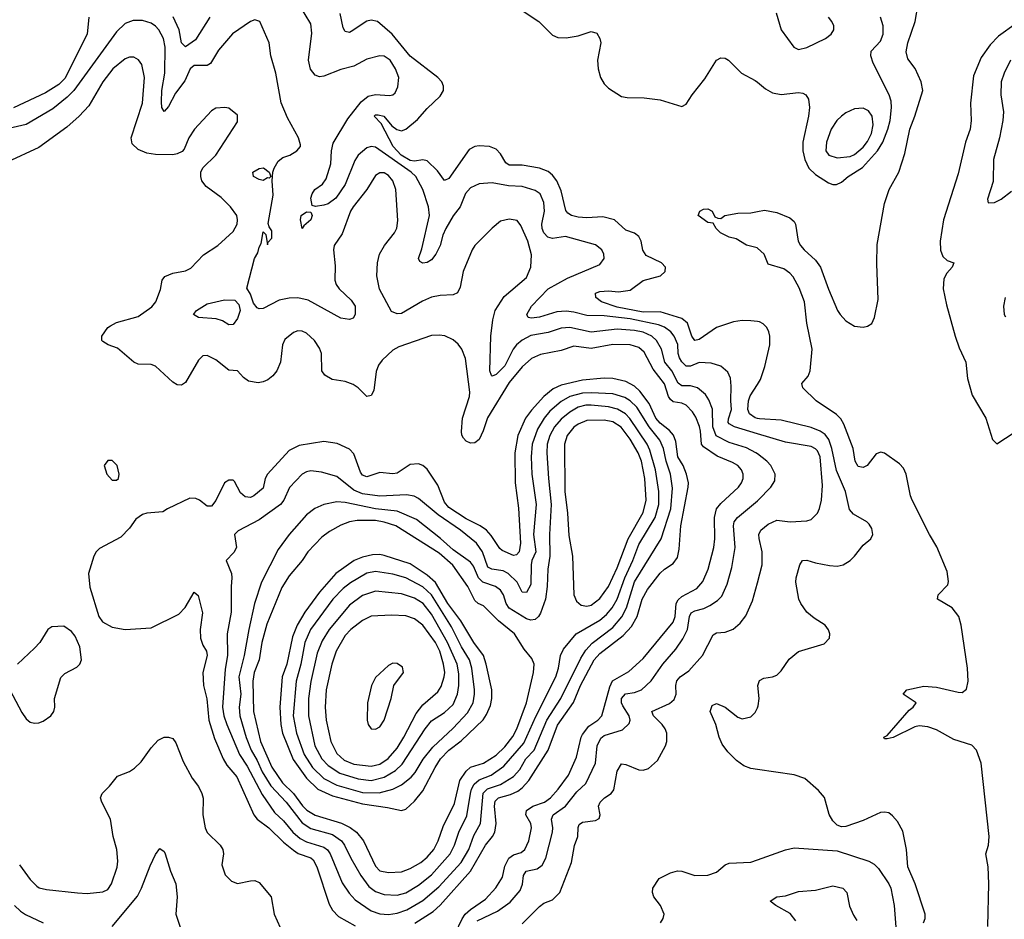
# Model space of a CAD drawing. Header units: inches. Extents: x 1682530 to 1839546, y 640742 to 791647.
# Tile 768 of 923: x 1766581 to 1771145, y 741086 to 745258. Entities that reach past the tile are written whole.
import ezdxf

# ---------------------------------------------------------------- set-up
doc = ezdxf.new("R2010")
doc.units = ezdxf.units.IN
doc.header["$MEASUREMENT"] = 0
doc.layers.add('B7764', color=7, linetype='Continuous')
doc.layers.add('B7774', color=7, linetype='Continuous')

msp = doc.modelspace()

# ---------------------------------------------------------------- linework, layer by layer
at = {"layer": 'B7764', "color": 5}
for points, elevation in [([(1770000, 743337.7), (1769893.5, 743370), (1769870, 743383.4), (1769864.4, 743390), (1769866.9, 743406.9), (1769880.3, 743450), (1769876.4, 743490), (1769878.4, 743558.4), (1769874.9, 743594.9), (1769863.2, 743623.2), (1769830.5, 743650.5), (1769785.8, 743665.8), (1769730, 743668), (1769690, 743651.6), (1769670, 743651.1), (1769650, 743670.6), (1769639.3, 743690), (1769632.6, 743710), (1769631.7, 743751.7), (1769615.1, 743790), (1769599, 743810), (1769570, 743831.4), (1769542.2, 743842.2), (1769410, 743870.4), (1769290, 743884.4), (1769210, 743885.9), (1769150, 743901.4), (1769114.4, 743905.6), (1769070, 743902.5), (1768990, 743878.4), (1768953.6, 743873.6), (1768936.9, 743876.9), (1768931, 743890), (1768952.9, 743930), (1769030, 744010.1), (1769120.2, 744059.8), (1769270, 744123.1), (1769289.7, 744150), (1769288.2, 744170), (1769278.3, 744190), (1769250, 744213.1), (1769110, 744252.4), (1769050, 744243), (1769028.4, 744250), (1769010.6, 744270), (1769003.1, 744290), (1769001.4, 744310), (1769013.4, 744370), (1769010.7, 744410.7), (1768992.6, 744450), (1768970, 744465.6), (1768910, 744483.7), (1768846.6, 744486.6), (1768770, 744502), (1768710, 744496), (1768670, 744477.4), (1768647.8, 744452.2), (1768622.7, 744390), (1768590, 744348.9), (1768556.1, 744290), (1768542, 744258), (1768529.4, 744210), (1768510, 744171.1), (1768490, 744144), (1768470, 744132.6), (1768450, 744128.8), (1768435.8, 744135.8), (1768428.9, 744150), (1768444.6, 744195.4), (1768480.4, 744350), (1768475.7, 744390), (1768449.9, 744469.9), (1768416.5, 744530), (1768394.6, 744550), (1768230, 744666.2), (1768210, 744669.3), (1768190, 744663.6), (1768149.5, 744630), (1768134.9, 744605.1), (1768090, 744493.2), (1768045.7, 744430), (1768010, 744404.6), (1767990, 744398.1), (1767951.1, 744391.1), (1767936.6, 744396.6), (1767930.9, 744430), (1767936.1, 744450), (1767948.3, 744470), (1767984.2, 744495.8), (1768000.8, 744519.2), (1768022.9, 744590), (1768026.1, 744650), (1768034.3, 744685.7), (1768101.9, 744798.1), (1768162.8, 744877.2), (1768196.4, 744903.6), (1768230, 744910.9), (1768294.1, 744905.9), (1768311, 744909), (1768320.7, 744919.3), (1768333.4, 744946.6), (1768337.4, 744990), (1768322, 745030), (1768297.2, 745070), (1768270, 745088.7), (1768250, 745090.9), (1768190, 745075.3), (1768130, 745042.2), (1768070, 745026.8), (1767990, 744995.3), (1767970, 744993.3), (1767950, 745000.5), (1767927.9, 745028), (1767919.4, 745070), (1767934.7, 745194.7), (1767930, 745238), (1767851, 745370)], 640), ([(1768910, 745300.9), (1768986.7, 745250), (1769050, 745185.7), (1769075.3, 745175.3), (1769113.7, 745173.7), (1769170, 745183), (1769230, 745202.8), (1769255.9, 745195.9), (1769270, 745170.7), (1769274, 745150), (1769258.8, 745070), (1769261.6, 745030), (1769272.3, 744990), (1769290, 744961.1), (1769310, 744940.9), (1769370, 744901.7), (1769396.3, 744896.3), (1769475.5, 744895.5), (1769550, 744886.5), (1769650, 744854.8), (1769670, 744866), (1769698.4, 744910), (1769756.8, 744983.2), (1769810, 745070.3), (1769830, 745080.3), (1769850, 745079.5), (1769865.5, 745070), (1769926.4, 745010), (1769990, 744975.3), (1770000, 744967.4)], 620), ([(1770000, 743245), (1769993.6, 743250), (1769950, 743273.1), (1769870, 743297.6), (1769808.7, 743328.7), (1769793.8, 743370), (1769792.1, 743452.1), (1769774.9, 743494.9), (1769759.3, 743519.3), (1769722.6, 743550), (1769690, 743559.7), (1769650, 743559.7), (1769632.4, 743572.4), (1769603.9, 743630), (1769571.8, 743670), (1769555.6, 743730), (1769532.9, 743770), (1769511, 743791), (1769470, 743808.6), (1769430, 743816.9), (1769350, 743822.1), (1769230, 743808.3), (1769130, 743831), (1769090, 743827.6), (1769030, 743807.4), (1768950, 743793.6), (1768910, 743771.7), (1768883.8, 743750), (1768868.2, 743730), (1768830, 743653.2), (1768790, 743612.3), (1768770, 743604.5), (1768767.1, 743607.1), (1768760.2, 743630), (1768764.9, 743790), (1768773.4, 743866.6), (1768784.5, 743910), (1768825.8, 743974.2), (1768930, 744062), (1768950.7, 744110), (1768952.7, 744167.3), (1768936.7, 744230), (1768903.2, 744303.2), (1768886, 744326), (1768850, 744332.1), (1768810, 744324), (1768770, 744291.1), (1768690.4, 744210), (1768678, 744190), (1768636.9, 744090), (1768623, 744017), (1768609.3, 743990.7), (1768590, 743981.4), (1768530, 743978.4), (1768490, 743970.6), (1768448.2, 743951.8), (1768350, 743895.3), (1768330, 743893.1), (1768304.6, 743904.6), (1768248.5, 744008.5), (1768236.8, 744070), (1768239.1, 744130), (1768248.4, 744170), (1768271, 744210), (1768317.6, 744270), (1768328.2, 744291.8), (1768333.8, 744326.2), (1768324.3, 744470), (1768310, 744510.9), (1768290, 744535.4), (1768270, 744547.1), (1768250, 744547.8), (1768230, 744536), (1768189.4, 744470), (1768125.7, 744390), (1768114.3, 744370), (1768075, 744265), (1768039.1, 744210), (1768034.7, 744190), (1768043.4, 744116.6), (1768041.5, 744050), (1768047.8, 744030), (1768061.7, 744010), (1768116.9, 743956.9), (1768135.5, 743930), (1768136.3, 743890), (1768125.8, 743874.2), (1768110, 743867.8), (1768070, 743874), (1767917.5, 743957.5), (1767870, 743968.6), (1767830, 743966.4), (1767783.6, 743956.5), (1767710, 743918.3), (1767690, 743916.4), (1767681.7, 743921.7), (1767663.8, 743943.8), (1767650, 743985.2), (1767633.2, 744013.2), (1767668.7, 744150), (1767683.9, 744176.1), (1767690, 744202.8), (1767699.7, 744220.2), (1767710, 744274.8), (1767721.4, 744261.4), (1767730, 744214), (1767733.2, 744226.8), (1767750, 744244.7), (1767750, 744278), (1767736.5, 744296.5), (1767732.5, 744312.5), (1767755.2, 744444.8), (1767750.6, 744510), (1767753.6, 744550), (1767759.8, 744570), (1767778.9, 744601.1), (1767800.8, 744619.2), (1767832.7, 744630), (1767866, 744650), (1767882.7, 744670), (1767882.7, 744677.3), (1767873.3, 744710), (1767822, 744802), (1767792, 744872), (1767767.3, 745010), (1767745, 745090), (1767736.7, 745150), (1767693.7, 745250), (1767670, 745256.9), (1767650, 745249.6), (1767567.4, 745192.6), (1767502.9, 745117), (1767464.8, 745055.2), (1767450, 745045.4), (1767390, 745045.5), (1767371.3, 745030), (1767345.9, 744974.1), (1767303.1, 744916.9), (1767270, 744855.4), (1767250, 744831.6), (1767239.2, 744850), (1767237.3, 744877.3), (1767239.5, 744930), (1767252.7, 745010), (1767254.3, 745130), (1767246.7, 745170), (1767225.6, 745210), (1767210, 745228.2), (1767190, 745241.7), (1767150, 745253.3), (1767106.4, 745253.6), (1767070, 745239.8), (1767030, 745201.8), (1766830.9, 744929.1), (1766801.2, 744898.8), (1766735, 744845), (1766610, 744772.2), (1766530, 744752.5)], 660), ([(1766901, 745270), (1766893.9, 745190), (1766790, 744984.4), (1766762.6, 744957.4), (1766700.8, 744919.2), (1766551.3, 744848.7)], 640), ([(1767462.7, 745270), (1767395.1, 745164.9), (1767350, 745132.5), (1767331.1, 745151.1), (1767320.1, 745210), (1767291.8, 745271.8)], 640), ([(1770000, 743857.6), (1769970, 743862), (1769930, 743863.5), (1769890, 743857.1), (1769810, 743829.8), (1769730, 743774.6), (1769710, 743770.6), (1769695.6, 743790), (1769676.3, 743850), (1769650, 743871.5), (1769550, 743903), (1769470, 743901.6), (1769350, 743924.8), (1769277.2, 743950), (1769252, 743970), (1769249.7, 743990), (1769270, 743997), (1769310, 744000.4), (1769355.9, 743995.9), (1769410, 744003.6), (1769470, 744047.6), (1769551.5, 744070), (1769572.8, 744090), (1769573.6, 744110), (1769556.2, 744130), (1769484.4, 744164.4), (1769468.4, 744188.4), (1769460.8, 744230), (1769450, 744252.4), (1769430, 744268), (1769390, 744281.9), (1769338, 744330), (1769284, 744344), (1769210, 744339.3), (1769170, 744341.9), (1769137.7, 744350), (1769120.9, 744360.9), (1769112.4, 744372.4), (1769090, 744464.8), (1769071, 744510), (1769050, 744536.7), (1769030, 744553.5), (1768990, 744569.9), (1768910, 744583.6), (1768850, 744583.3), (1768834.2, 744594.2), (1768810, 744635.3), (1768790, 744657.5), (1768758, 744670), (1768710, 744673.1), (1768690, 744669.8), (1768664.8, 744655.2), (1768570, 744521), (1768550, 744512.1), (1768517.5, 744557.5), (1768470, 744602.8), (1768450, 744607.2), (1768410, 744601.5), (1768390, 744604.2), (1768348.6, 744630), (1768311.7, 744670), (1768256.9, 744776.9), (1768223.5, 744810), (1768230, 744816), (1768243, 744817), (1768268, 744810), (1768306.1, 744766.1), (1768328.6, 744748.6), (1768350, 744742.5), (1768370, 744749.5), (1768425.2, 744794.8), (1768470, 744846.5), (1768530, 744903.1), (1768544.5, 744930), (1768544.8, 744950), (1768536.8, 744970), (1768518.5, 744990), (1768390, 745089.4), (1768307.6, 745190), (1768239.3, 745250), (1768210, 745255.9), (1768190, 745251), (1768117.5, 745202.5), (1768110, 745199), (1768090, 745202.9), (1768079.6, 745219.6), (1768066.7, 745286.7)], 620), ([(1768599.6, 741020.4), (1768631, 741089), (1768645.4, 741110), (1768670, 741132.2), (1768739.8, 741180.2), (1768787.9, 741232.1), (1768818.4, 741281.6), (1768830, 741332.6), (1768848.6, 741370), (1768870, 741385.2), (1768904.7, 741395.3), (1768922.1, 741410), (1768940.1, 741450), (1768953.7, 741510), (1768949.9, 741530), (1768926.5, 741570), (1768930.4, 741590), (1768958.9, 741610), (1769012.9, 741630), (1769041.2, 741650), (1769076.9, 741690), (1769124.8, 741755.2), (1769161.6, 741838.4), (1769182.8, 741930), (1769190, 741943.7), (1769218.9, 741981.1), (1769260.5, 742010), (1769279.4, 742030), (1769315.9, 742164.1), (1769328.5, 742191.5), (1769404.3, 742235.7), (1769470, 742295.1), (1769610, 742464.6), (1769619.6, 742490), (1769624.1, 742550), (1769632.2, 742567.8), (1769650, 742582.7), (1769719.2, 742620.8), (1769746.8, 742653.2), (1769772.6, 742710), (1769798.3, 742810), (1769803.4, 742850), (1769800.9, 742950), (1769809.9, 742990), (1769830, 743013.9), (1769912.4, 743090), (1769926.5, 743110), (1769933.7, 743130), (1769934.5, 743150), (1769926.2, 743170), (1769908.9, 743190), (1769884.8, 743204.8), (1769814.2, 743234.2), (1769750, 743277.1), (1769741.1, 743290), (1769736.9, 743350), (1769731, 743371), (1769714.6, 743414.5), (1769699.6, 743439.6), (1769669.9, 743469.9), (1769650, 743479.7), (1769610, 743486), (1769596.6, 743496.6), (1769587.7, 743510), (1769569.7, 743569.7), (1769517.7, 743637.7), (1769475.3, 743715.3), (1769450, 743737.9), (1769410, 743749.9), (1769330, 743752.1), (1769230, 743732.3), (1769150, 743743.1), (1769090, 743723.4), (1768994.4, 743705.6), (1768953.8, 743686.2), (1768910, 743648.6), (1768850, 743574.7), (1768749.1, 743410.9), (1768729.2, 743350.8), (1768710, 743311.1), (1768690, 743295.1), (1768670, 743294.3), (1768650, 743303.1), (1768637.6, 743317.6), (1768630.5, 743330.5), (1768628.4, 743348.4), (1768632.8, 743410), (1768665.1, 743510), (1768667.1, 743530), (1768646.6, 743686.6), (1768630.5, 743730.5), (1768613.6, 743753.6), (1768590, 743773.7), (1768551.4, 743791.4), (1768524.5, 743795.5), (1768490, 743793.8), (1768338.8, 743741.2), (1768310, 743725.8), (1768261.4, 743678.6), (1768244.4, 743655.6), (1768233.5, 743626.5), (1768222.4, 743537.6), (1768210, 743514.7), (1768190, 743509.7), (1768149.8, 743550), (1768126, 743566), (1768090, 743579.4), (1768029.6, 743590), (1767994.5, 743610), (1767981.4, 743630), (1767979.1, 743710), (1767970, 743735.1), (1767947.8, 743770), (1767910, 743803.6), (1767890, 743813.6), (1767870, 743815.6), (1767850, 743807.3), (1767810, 743774.5), (1767798.7, 743750), (1767790.3, 743670), (1767772.4, 743630), (1767754.3, 743605.7), (1767731.5, 743588.5), (1767710, 743578), (1767686.5, 743573.5), (1767641.2, 743581.2), (1767618.4, 743598.4), (1767590, 743629.8), (1767550, 743632), (1767490, 743680.9), (1767450, 743700.4), (1767430, 743698.3), (1767410, 743679.6), (1767350, 743575.8), (1767330, 743562.7), (1767310, 743564.8), (1767290, 743577.4), (1767210, 743651.7), (1767190, 743659), (1767130, 743661.1), (1767110, 743668.9), (1767034.6, 743734.6), (1766990.7, 743750.7), (1766965.5, 743765.5), (1766960.7, 743770), (1766961.6, 743790), (1766989.7, 743830), (1767001.3, 743838.7), (1767030, 743854.3), (1767130, 743881.3), (1767193.8, 743926.2), (1767211.8, 743950), (1767233.3, 744006.7), (1767241.8, 744050), (1767253.6, 744066.4), (1767290, 744081.8), (1767350, 744092.9), (1767374.7, 744105.3), (1767432, 744168), (1767499.6, 744210), (1767570, 744274.9), (1767588.3, 744310), (1767590.9, 744330), (1767586.6, 744350), (1767557.4, 744390), (1767514, 744434), (1767445, 744485), (1767425.7, 744510), (1767420.4, 744530), (1767421.1, 744550), (1767429.8, 744570.2), (1767489.6, 744630), (1767590, 744784), (1767590, 744815.1), (1767550, 744847), (1767531.3, 744851.3), (1767490, 744847), (1767470, 744834.5), (1767390.4, 744750), (1767365.3, 744710), (1767343, 744657), (1767333.1, 744646.9), (1767310, 744635.3), (1767290, 744630.8), (1767210, 744632.7), (1767170, 744639.3), (1767130, 744656.5), (1767102.2, 744682.2), (1767096.8, 744710), (1767149.5, 744870), (1767159.6, 744990), (1767146.2, 745050), (1767131.6, 745071.6), (1767110, 745084.2), (1767090, 745083.9), (1767070, 745076.1), (1767012.7, 745030), (1766966, 744970), (1766900.9, 744859.1), (1766856.9, 744810), (1766799.9, 744760.1), (1766670, 744664.6), (1766522.3, 744597.7)], 680), ([(1770000, 744198.5), (1769999.2, 744199.2), (1769950, 744212.8), (1769901.1, 744241.1), (1769869, 744250), (1769829.7, 744269.7), (1769808.7, 744290), (1769794.6, 744314.6), (1769770, 744318), (1769726, 744350), (1769733.2, 744370), (1769750, 744379.3), (1769770, 744381.3), (1769790.8, 744370), (1769803.5, 744343.5), (1769816.9, 744336.9), (1769830, 744336), (1769849.5, 744350.5), (1769910, 744361.3), (1769970, 744362.4), (1770000, 744367.8)], 580), ([(1768411.5, 741068.5), (1768497.6, 741122.4), (1768530, 741152), (1768671, 741309), (1768739.3, 741430), (1768772.3, 741470), (1768783, 741490), (1768788.9, 741530), (1768781.2, 741610), (1768785.4, 741634.6), (1768799.8, 741650), (1768855.5, 741664.5), (1768890, 741680.3), (1768910, 741695.4), (1768941.1, 741730), (1769029.9, 741870), (1769073.1, 741986.9), (1769148.1, 742091.9), (1769180.7, 742170), (1769242.8, 742290), (1769270, 742318.9), (1769377.2, 742402.8), (1769416.2, 742443.8), (1769443.6, 742490), (1769465.3, 742570), (1769490, 742615.5), (1769550, 742690.8), (1769570, 742710.1), (1769610, 742736.3), (1769630, 742764.4), (1769637.9, 742802.1), (1769644.9, 742910), (1769679.9, 743090), (1769680.3, 743110), (1769671.8, 743150), (1769655.4, 743190), (1769630.9, 743230.9), (1769621.6, 743301.6), (1769610.6, 743330.6), (1769593.1, 743353.1), (1769550, 743386.8), (1769530, 743409.5), (1769497.8, 743477.8), (1769455.8, 743535.8), (1769430, 743558.5), (1769390, 743579.7), (1769330, 743594.2), (1769290, 743595.7), (1769190, 743586.4), (1769090, 743563.3), (1769054.1, 743545.9), (1769010, 743510), (1768952.5, 743447.5), (1768924.9, 743410), (1768889.7, 743330), (1768876.2, 743250), (1768877.3, 743110), (1768892.2, 742992.2), (1768901.3, 742830), (1768895.2, 742790), (1768883.6, 742776.4), (1768870, 742772.6), (1768817, 742797), (1768805.9, 742805.9), (1768766.5, 742866.5), (1768744.2, 742890), (1768715, 742910), (1768650, 742943), (1768570, 742995.4), (1768550, 743020.2), (1768518.9, 743098.9), (1768470, 743173.3), (1768450, 743190.8), (1768430, 743197.8), (1768390, 743195.1), (1768330, 743155.4), (1768310, 743151.6), (1768250, 743158.8), (1768190, 743138.7), (1768170, 743145.9), (1768159.9, 743159.9), (1768130, 743245.1), (1768110, 743266.5), (1768051.8, 743291.8), (1767990, 743302.5), (1767876.7, 743283.3), (1767830, 743260.2), (1767728.6, 743150), (1767718.3, 743130), (1767710, 743085.3), (1767666.3, 743050), (1767650, 743042.6), (1767625.3, 743045.3), (1767603.9, 743063.9), (1767576.7, 743116.7), (1767570, 743121.8), (1767550, 743122), (1767530, 743109.8), (1767490, 743027.6), (1767470, 743001.2), (1767450, 743001.2), (1767414, 743030), (1767397.2, 743037.2), (1767370, 743039.5), (1767266, 742990), (1767244.9, 742975.1), (1767170.3, 742969.7), (1767150, 742963.6), (1767118.9, 742941.1), (1767090, 742899.5), (1767050, 742858.4), (1766950, 742805.1), (1766934.9, 742790), (1766923.7, 742770), (1766900.3, 742690), (1766905.8, 742625.9), (1766946.8, 742490), (1766965.3, 742465.3), (1767010, 742440.4), (1767070.3, 742430.3), (1767190, 742437.5), (1767318.4, 742501.6), (1767347.8, 742532.2), (1767390, 742602.8), (1767408.3, 742588.3), (1767427.7, 742507.7), (1767417.4, 742430), (1767418.5, 742390), (1767430, 742356.9), (1767447.1, 742330), (1767450.1, 742310.1), (1767430.1, 742230), (1767433.4, 742170), (1767448.7, 742108.7), (1767457.7, 742010), (1767484.3, 741924.3), (1767524, 741830), (1767541.3, 741801.3), (1767586.5, 741746.5), (1767665.4, 741570), (1767682.2, 741550), (1767735.5, 741510), (1767804, 741444), (1767850, 741407.1), (1767871.8, 741391.8), (1767930, 741371.1), (1767941.2, 741361.2), (1767958.2, 741330), (1768015.8, 741155.8), (1768030, 741129.1), (1768059, 741099), (1768135.7, 741055.7)], 720), ([(1770000, 743409.1), (1769990, 743411.8), (1769964.3, 743430), (1769956.4, 743450), (1769958.4, 743490), (1769967.1, 743512.9), (1770000, 743566.4)], 620), ([(1768701.7, 741078.3), (1768796.2, 741123.8), (1768854.3, 741165.7), (1768900.2, 741219.8), (1768911.1, 741248.9), (1768916.7, 741290), (1768928.9, 741310), (1768980, 741320), (1769002.8, 741337.2), (1769019.6, 741370), (1769049.9, 741490), (1769052.4, 741510), (1769046.1, 741550), (1769053, 741570), (1769110, 741610.7), (1769163.3, 741676.7), (1769204.7, 741715.3), (1769249.3, 741810), (1769257.8, 741890), (1769274.2, 741925.8), (1769290, 741937.8), (1769375.6, 741964.4), (1769405.4, 741994.6), (1769410.5, 742010), (1769406, 742030), (1769376, 742076), (1769369.9, 742090), (1769370.4, 742110), (1769389, 742131), (1769430, 742138.1), (1769462.4, 742150), (1769508.2, 742191.8), (1769561.7, 742270), (1769621.7, 742338.3), (1769654, 742386), (1769675.9, 742430), (1769685.1, 742490), (1769693.3, 742506.7), (1769710, 742517.3), (1769751.9, 742528.1), (1769779.2, 742540.8), (1769815.6, 742564.4), (1769834.8, 742585.2), (1769860.3, 742639.7), (1769882.4, 742717.6), (1769896.5, 742810), (1769889.9, 742910), (1769892.6, 742930), (1769908.2, 742950), (1770000, 743026.9)], 660), ([(1768910, 741065), (1768990, 741146.2), (1769010, 741161.3), (1769050, 741176.5), (1769084.4, 741210), (1769139, 741350), (1769151.7, 741428.3), (1769167.8, 741470), (1769168.7, 741511.3), (1769174.6, 741525.4), (1769190, 741536), (1769250, 741544.6), (1769266.2, 741553.8), (1769271.2, 741570), (1769264.1, 741610), (1769270.7, 741630), (1769290.9, 741650), (1769321.8, 741670), (1769334.2, 741685.8), (1769350, 741772.7), (1769370, 741806.5), (1769390, 741803.2), (1769450, 741779.3), (1769470, 741778), (1769495.1, 741784.9), (1769537.3, 741822.7), (1769574.7, 741890), (1769580.9, 741910), (1769580.7, 741950), (1769573.2, 741970), (1769558.7, 741990), (1769518.3, 742030), (1769511.1, 742050), (1769593.4, 742086.6), (1769614.7, 742105.3), (1769623.8, 742130), (1769622.1, 742170), (1769627.3, 742192.7), (1769642.5, 742210), (1769682.4, 742237.6), (1769745.6, 742310), (1769794.7, 742405.3), (1769810, 742414.3), (1769850, 742418.2), (1769888.5, 742431.5), (1769920.4, 742459.6), (1769947.1, 742492.9), (1769977.5, 742562.5), (1770000, 742646.4)], 640), ([(1766535.5, 742150), (1766590, 742044.9), (1766610, 742015.5), (1766630, 742000.3), (1766650, 741994.9), (1766670, 741996.5), (1766690, 742004.9), (1766725.6, 742030), (1766738.9, 742050), (1766743.1, 742070), (1766742.2, 742110), (1766771.9, 742208.1), (1766790, 742226.7), (1766845.4, 742254.6), (1766859.3, 742270), (1766866.6, 742290), (1766859.5, 742350), (1766838.4, 742398.4), (1766820.2, 742420.2), (1766785.2, 742445.2), (1766730, 742442.7), (1766711, 742430), (1766673.4, 742370), (1766650, 742342.7), (1766570, 742269.3)], 720), ([(1770000, 741781.4), (1769970, 741785.8), (1769937.9, 741797.9), (1769902.7, 741822.7), (1769862.6, 741862.6), (1769837.6, 741897.6), (1769822.2, 741930), (1769807.9, 741990), (1769781.7, 742050), (1769790, 742078), (1769810, 742087), (1769850, 742069.2), (1769910, 742023.2), (1769930, 742015.5), (1769970, 742025.2), (1769990, 742044.4), (1770000, 742066.1)], 620), ([(1766579.3, 741339.3), (1766630, 741270.2), (1766659.4, 741239.4), (1766671.5, 741231.5), (1766704.4, 741224.4), (1766848.3, 741208.3), (1766894.1, 741205.9), (1766966.2, 741213.8), (1766990, 741224.1), (1767006.9, 741250), (1767031.9, 741328.1), (1767035, 741355), (1767030.4, 741410.4), (1767014.5, 741470), (1767001.6, 741550), (1766961, 741630), (1766955.8, 741650), (1766963, 741670), (1766996.9, 741703.1), (1767034, 741750), (1767090, 741772.1), (1767113.6, 741786.4), (1767143.1, 741816.9), (1767190, 741881.7), (1767222.6, 741917.4), (1767250, 741930.3), (1767270, 741930.3), (1767290, 741924.2), (1767304.9, 741904.9), (1767338, 741818), (1767380.5, 741740.5), (1767410, 741701.5), (1767425, 741670), (1767431.8, 741648.2), (1767429.6, 741570), (1767440.8, 741510), (1767450, 741489.2), (1767509.3, 741430), (1767522, 741410), (1767524.7, 741390), (1767518.2, 741338.2), (1767533, 741293), (1767562.5, 741262.5), (1767590, 741252.4), (1767650, 741265.1), (1767670, 741265.7), (1767690, 741257.5), (1767745.6, 741190), (1767761, 741110), (1767787.5, 741047.5)], 680), ([(1767010, 741052.3), (1767127.1, 741192.9), (1767145.8, 741230), (1767185.8, 741334.2), (1767210, 741386), (1767230, 741414.8), (1767250, 741401), (1767255.5, 741390), (1767279.5, 741310), (1767304.6, 741250), (1767311.4, 741190), (1767304.9, 741110), (1767324.9, 741050)], 660), ([(1769551.5, 741070), (1769563.2, 741090), (1769567.4, 741110), (1769551.1, 741150), (1769520.2, 741190), (1769514, 741210), (1769515.1, 741230), (1769545.3, 741274.7), (1769598, 741302), (1769629.8, 741310.2), (1769649.4, 741309.4), (1769710, 741289.3), (1769770, 741291.1), (1769810, 741304.7), (1769850, 741338.5), (1769870, 741346.5), (1769970, 741351.7), (1770000, 741362.3)], 620), ([(1766556.3, 741150), (1766584.1, 741124.1), (1766607.8, 741107.8), (1766690, 741070.1)], 660)]:
    msp.add_lwpolyline(points, dxfattribs=dict(at, elevation=elevation))
for points, elevation in [([(1767736.8, 744523.2), (1767730, 744523.7), (1767710, 744512.4), (1767690, 744516.4), (1767665.1, 744530), (1767662, 744550), (1767690, 744567.9), (1767711, 744571), (1767737.3, 744550), (1767744.7, 744530)], 660), ([(1767890, 744289), (1767882.7, 744330), (1767885.6, 744350), (1767910, 744367.3), (1767930, 744366), (1767935.8, 744350), (1767930.4, 744330), (1767898, 744302)], 640), ([(1767550, 743843), (1767521, 743861), (1767491.1, 743871.1), (1767410, 743876.8), (1767385.6, 743890), (1767399.7, 743910), (1767450, 743940.2), (1767530, 743959), (1767577.5, 743957.5), (1767596.7, 743936.7), (1767602.8, 743910), (1767590, 743871.8), (1767570, 743844.5)], 660), ([(1769230, 743527.4), (1769190, 743525.6), (1769130, 743510.2), (1769090, 743487.6), (1769037.4, 743442.6), (1769011.2, 743410), (1768981.3, 743358.7), (1768956, 743290), (1768951.2, 743231.2), (1768954.7, 743150), (1768974.6, 743010), (1768962.7, 742870), (1768973.2, 742790), (1768955.2, 742750), (1768951.6, 742730), (1768950, 742638), (1768930, 742601.8), (1768910, 742603.1), (1768886.3, 742650), (1768844.5, 742690), (1768822.1, 742702.1), (1768769.3, 742709.3), (1768750, 742718.3), (1768726.4, 742790), (1768697.4, 742830), (1768624.5, 742890), (1768521, 742961), (1768430, 743037.9), (1768408.6, 743048.6), (1768374.4, 743054.4), (1768250, 743048.3), (1768170, 743058.6), (1768130, 743076.3), (1768050, 743139.1), (1767979.9, 743159.9), (1767930, 743165.4), (1767910, 743161), (1767890, 743149.8), (1767832, 743088), (1767804.7, 743030), (1767789.7, 743010.3), (1767690, 742938.7), (1767593.1, 742886.9), (1767577, 742870), (1767586.2, 742810), (1767573.3, 742786.7), (1767537.4, 742750), (1767562.7, 742690), (1767564.4, 742670), (1767560.2, 742630), (1767561.6, 742510), (1767542.7, 742410), (1767544.4, 742310), (1767533.7, 742246.3), (1767521.3, 742070), (1767526.6, 742030), (1767540.5, 741990), (1767598.9, 741850), (1767635.7, 741795.7), (1767704.2, 741664.2), (1767761.7, 741581.7), (1767803.4, 741543.4), (1767846, 741490), (1767881.1, 741461.1), (1767910, 741445.1), (1767990, 741420.1), (1768007.9, 741407.9), (1768020.3, 741390), (1768075.9, 741255.9), (1768107.7, 741207.7), (1768136.3, 741176.3), (1768210, 741125), (1768250, 741111.9), (1768290, 741109), (1768330, 741114.9), (1768375.5, 741130), (1768450, 741173), (1768523.7, 741236.3), (1768626.5, 741350), (1768662, 741410), (1768685, 741475), (1768716, 741530), (1768728.3, 741671.7), (1768748.5, 741691.5), (1768808.7, 741711.3), (1768870, 741748.8), (1768899.2, 741780.8), (1768926.5, 741830), (1768964.7, 741870), (1769024.1, 742010), (1769089.3, 742110), (1769182.3, 742297.7), (1769205.6, 742334.4), (1769233.9, 742366.1), (1769330, 742439.9), (1769371.5, 742488.5), (1769394.1, 742530), (1769431.2, 742651.2), (1769554.2, 742850), (1769599.5, 742990), (1769606, 743086), (1769597.3, 743150), (1769577.3, 743210), (1769564.9, 743270), (1769548.3, 743308.3), (1769497.8, 743370), (1769440.9, 743460.9), (1769410.6, 743490.6), (1769385.6, 743505.6), (1769330, 743522.3)], 740), ([(1769230, 743470.5), (1769204.4, 743470), (1769170, 743460.5), (1769130, 743438.3), (1769090, 743405.4), (1769059.9, 743370), (1769037.8, 743330), (1769026.3, 743290), (1769024.2, 743250), (1769031.2, 743130), (1769044.7, 743010), (1769036.9, 742870), (1769038.3, 742770), (1769028.5, 742710), (1769026.1, 742630), (1769018.2, 742570), (1768994.2, 742505.8), (1768985.2, 742490), (1768970, 742476.5), (1768950, 742473.3), (1768930, 742479.1), (1768850, 742528.2), (1768835.7, 742550), (1768822.9, 742590), (1768810, 742612.7), (1768786.3, 742630), (1768727.8, 742650), (1768707.3, 742670), (1768683.7, 742723.7), (1768670, 742742.8), (1768590, 742800.1), (1768531.9, 742851.9), (1768419.6, 742939.6), (1768330, 742979.2), (1768229.7, 742989.7), (1768090, 743019.1), (1768050, 743021.9), (1767990.1, 743009.9), (1767948.4, 742991.6), (1767910, 742962.2), (1767830, 742869.8), (1767779.5, 742800.5), (1767702.3, 742650), (1767669.6, 742550), (1767642.4, 742430), (1767621.7, 742310), (1767595.7, 742210), (1767605.7, 742130), (1767598.2, 742070), (1767600.8, 742030), (1767630.1, 741929.9), (1767653.8, 741870), (1767682, 741822), (1767705.1, 741770), (1767744.5, 741704.5), (1767816.4, 741630), (1767890, 741533.2), (1767930, 741506.5), (1768030, 741479.7), (1768072.1, 741450), (1768086.9, 741430), (1768115.5, 741370), (1768162.1, 741290), (1768199, 741239), (1768230, 741214.8), (1768270, 741200.9), (1768330, 741198.4), (1768370, 741208.3), (1768430, 741244.3), (1768490, 741292.5), (1768576.2, 741390), (1768596.8, 741430), (1768616.8, 741490), (1768653.8, 741566.2), (1768670, 741670), (1768674.9, 741690), (1768687.9, 741712.1), (1768710, 741733.1), (1768765.4, 741754.6), (1768824.4, 741795.6), (1768917.8, 741902.2), (1768972.7, 742027.3), (1769066.3, 742210), (1769078.4, 742250), (1769087.5, 742310), (1769101, 742339), (1769159.4, 742410), (1769270, 742472.6), (1769301, 742499), (1769326.5, 742530), (1769350, 742570.9), (1769385.6, 742670), (1769422.2, 742750), (1769450, 742824.6), (1769526.1, 742950), (1769542.9, 743010), (1769543.8, 743070), (1769527.8, 743170), (1769502, 743262), (1769489, 743290), (1769408.7, 743408.7), (1769388.9, 743430), (1769351.3, 743451.3), (1769310, 743462.5)], 760), ([(1769290, 743401.2), (1769210, 743399.9), (1769170, 743382.2), (1769150, 743367.7), (1769118, 743330), (1769105.3, 743290), (1769107.5, 743070), (1769119.7, 742970), (1769126.2, 742866.2), (1769143.3, 742770), (1769150, 742590.8), (1769162, 742562), (1769183.5, 742543.5), (1769210, 742537.8), (1769230, 742542.3), (1769270, 742573.4), (1769310, 742628.7), (1769350, 742716.3), (1769401.4, 742850), (1769470, 742972.5), (1769485.3, 743030), (1769478.2, 743130), (1769462.9, 743210), (1769448.1, 743250), (1769410, 743312.8), (1769368.1, 743368.1), (1769330, 743393.1)], 780), ([(1767010, 743213.2), (1766990, 743213.2), (1766972, 743190), (1766984.7, 743150), (1767010, 743122), (1767030, 743122), (1767038, 743130), (1767042, 743150), (1767033.2, 743190)], 720), ([(1768230, 742935.6), (1768144.9, 742935.1), (1768110, 742928.9), (1768070, 742913.4), (1768016.2, 742883.8), (1767981.5, 742858.5), (1767915.7, 742790), (1767890.1, 742750), (1767830, 742678.7), (1767795.5, 742624.5), (1767725.5, 742454.4), (1767702.5, 742370), (1767691.2, 742290), (1767667, 742230), (1767661.8, 742190), (1767664.8, 742050), (1767696.5, 741910), (1767750, 741791.2), (1767799.3, 741719.3), (1767850, 741669), (1767892.3, 741612.3), (1767912.3, 741592.3), (1767950, 741568.7), (1768071.9, 741531.9), (1768112.1, 741512.1), (1768142.2, 741490), (1768173.9, 741450), (1768230, 741332), (1768250, 741311.6), (1768290, 741302.5), (1768350, 741306.2), (1768390, 741321.2), (1768439.5, 741350), (1768470, 741374.8), (1768499.7, 741410), (1768519.9, 741450), (1768543.8, 741516.2), (1768596.9, 741623.1), (1768621.6, 741730), (1768650, 741773.6), (1768670, 741791.6), (1768730, 741809.7), (1768790, 741847.3), (1768830, 741886.6), (1768866.9, 741933.1), (1768885.4, 741970), (1768929.6, 742090), (1768962.8, 742230), (1768964.7, 742270), (1768955.3, 742295.3), (1768918.4, 742338.4), (1768874.4, 742410), (1768799.4, 742470), (1768730, 742539.8), (1768706.6, 742550), (1768690, 742564.5), (1768658.2, 742630), (1768588, 742728), (1768524.3, 742784.3), (1768324.4, 742910), (1768270, 742928.2)], 780), ([(1768250, 742777.8), (1768216.1, 742776.1), (1768170, 742766), (1768131.8, 742750), (1768046.3, 742690), (1767970, 742603.2), (1767902.2, 742510), (1767867.5, 742450), (1767844.6, 742395.4), (1767819.6, 742270), (1767798, 742210), (1767787, 742070), (1767790.9, 741990), (1767799, 741950), (1767847.7, 741827.7), (1767910, 741740.7), (1767962, 741690), (1768030, 741658.8), (1768170, 741621.9), (1768285.2, 741605.2), (1768349.8, 741590.2), (1768370, 741597.1), (1768410, 741633.4), (1768450, 741682), (1768505.9, 741790), (1768532, 741830), (1768569.8, 741870.2), (1768626.7, 741913.3), (1768729, 742011), (1768744.8, 742035.2), (1768762.5, 742077.5), (1768769.9, 742110.1), (1768769.9, 742150), (1768743.4, 742270), (1768729.9, 742310), (1768685.8, 742370), (1768625.6, 742470), (1768564.5, 742550), (1768507.9, 742647.9), (1768470, 742682.4), (1768390, 742734.5), (1768270, 742773.9)], 820), ([(1768230, 742699.3), (1768189.5, 742690.5), (1768114.2, 742645.8), (1768080.3, 742619.7), (1768032.4, 742570), (1767928.6, 742430), (1767902.9, 742370), (1767883.7, 742270), (1767861.8, 742190), (1767848.4, 742030), (1767863.5, 741950), (1767899, 741850), (1767937.2, 741790), (1767990, 741738.6), (1768050, 741708.9), (1768170, 741674.2), (1768246.8, 741673.2), (1768310, 741689.3), (1768350.2, 741709.8), (1768394.7, 741745.3), (1768413.1, 741766.9), (1768451.2, 741828.8), (1768495.4, 741884.6), (1768590, 741972.8), (1768657, 742043), (1768682.6, 742090), (1768689.5, 742130), (1768688.4, 742150), (1768676.6, 742250), (1768666.4, 742290), (1768629.1, 742350), (1768581.7, 742441.7), (1768490, 742591.5), (1768450, 742628.2), (1768370, 742669.9), (1768310, 742686.2)], 840), ([(1768230, 742608.4), (1768170, 742587.3), (1768110, 742542.2), (1768015.2, 742430), (1767982.1, 742377.9), (1767960, 742320), (1767930.7, 742189.3), (1767919.6, 742110), (1767919.5, 742030), (1767949, 741890), (1767981.1, 741830), (1768010, 741798.9), (1768063.9, 741763.9), (1768150, 741737.4), (1768210, 741730.4), (1768270, 741745.3), (1768323.4, 741776.6), (1768354.1, 741805.9), (1768460.4, 741970), (1768490, 742006.5), (1768550, 742045), (1768590, 742082.7), (1768610.7, 742130), (1768615.8, 742170), (1768615.6, 742224.4), (1768608, 742270), (1768563.1, 742370), (1768490, 742500.7), (1768451.3, 742550), (1768410, 742574.6), (1768350, 742595.1)], 860), ([(1768303.4, 742496.6), (1768210, 742491.8), (1768170, 742471.7), (1768116.3, 742430), (1768090, 742402.4), (1768048.3, 742330), (1768027, 742270), (1768002, 742150), (1767996.3, 742070), (1768001.2, 742010), (1768023.1, 741910), (1768050, 741855.1), (1768084.3, 741824.3), (1768130, 741806.1), (1768210, 741795.8), (1768250, 741805.8), (1768288.2, 741831.8), (1768330, 741879.6), (1768361.9, 741930), (1768418.8, 742041.2), (1768450, 742080.7), (1768519.1, 742140.9), (1768534.1, 742165.9), (1768548.2, 742210), (1768550.6, 742230), (1768545, 742270), (1768527.5, 742330), (1768508.7, 742370), (1768450, 742450.4), (1768410, 742479.9), (1768370, 742493.2)], 880), ([(1768310, 742273.2), (1768290, 742263.5), (1768230, 742207.3), (1768211.6, 742170), (1768193.1, 742090), (1768190.9, 742010), (1768195.2, 741990), (1768209.2, 741970), (1768230, 741967.2), (1768250, 741979), (1768270, 742010.2), (1768301.9, 742110), (1768315, 742170), (1768360.2, 742230), (1768355.5, 742255.5), (1768330, 742272.9)], 920)]:
    msp.add_lwpolyline(points, close=True, dxfattribs=dict(at, elevation=elevation))
at = {"layer": 'B7774', "color": 5}
for points, elevation in [([(1770000, 744367.8), (1770033.8, 744373.8), (1770090, 744364), (1770150, 744339.6), (1770170, 744322.7), (1770177, 744310), (1770189.4, 744230), (1770200.1, 744210), (1770216.4, 744190), (1770270, 744142.1), (1770292.9, 744110), (1770330, 744008.1), (1770370.7, 743910), (1770383.5, 743890), (1770410, 743861.6), (1770450, 743836.4), (1770490, 743831.3), (1770510, 743836.6), (1770530.5, 743849.5), (1770543.3, 743876.7), (1770560.2, 743959.8), (1770553.8, 744126.2), (1770555.2, 744215.2), (1770590, 744404.9), (1770610.7, 744470), (1770656.2, 744550), (1770682.8, 744637.2), (1770706.5, 744750), (1770730.3, 744809.7), (1770766.2, 744930), (1770759.4, 744970), (1770730.8, 745030.8), (1770696.9, 745076.9), (1770689.2, 745109.2), (1770697.1, 745150), (1770731.5, 745250), (1770745, 745330)], 580), ([(1770087.6, 745290), (1770110.3, 745210), (1770168.7, 745130), (1770190, 745119.6), (1770230, 745128.1), (1770316.2, 745170), (1770342.4, 745190), (1770354.7, 745210), (1770354.3, 745230), (1770345.4, 745250), (1770329.7, 745270)], 640), ([(1770000, 744967.4), (1770037.5, 744937.5), (1770070, 744918), (1770110, 744910.2), (1770190, 744920.3), (1770210, 744917.6), (1770224, 744910), (1770236.4, 744890), (1770241.5, 744850), (1770237.1, 744810), (1770210.6, 744689.4), (1770210.6, 744650), (1770219.6, 744610), (1770238.8, 744570), (1770270, 744539.2), (1770330, 744500.5), (1770350, 744493.5), (1770366.3, 744493.7), (1770390, 744504.9), (1770420.3, 744530), (1770487.9, 744572.1), (1770556.7, 744650), (1770581.3, 744690), (1770604.1, 744750), (1770614.9, 744790), (1770621.8, 744850), (1770620.2, 744880.2), (1770611, 744910), (1770536.2, 745056.2), (1770525.3, 745090), (1770528.2, 745111.8), (1770570, 745158.5), (1770583, 745190), (1770582.9, 745230), (1770570, 745269.7)], 620), ([(1771199.8, 745240.2), (1771118.3, 745181.7), (1771078.4, 745141.6), (1771037.6, 745082.4), (1771002.5, 744997.5), (1770987.2, 744870), (1770990.8, 744790.8), (1770986.2, 744750), (1770965.2, 744690), (1770930, 744543.1), (1770863.4, 744330), (1770846.7, 744230), (1770849.3, 744189.3), (1770859.9, 744159.9), (1770880.5, 744140.5), (1770910.2, 744130), (1770902.9, 744110), (1770877.9, 744082.1), (1770863.7, 744056.3), (1770861.5, 744010), (1770876.2, 743936.2), (1770917.6, 743790), (1770935.6, 743735.6), (1770966.4, 743670), (1770973.9, 743593.9), (1770996.3, 743516.3), (1771058.5, 743410), (1771090, 743310.7), (1771110, 743290.5), (1771190, 743343.8)], 580), ([(1771173.2, 745070), (1771143.9, 745010), (1771130.1, 744970), (1771128, 744910), (1771141.5, 744830), (1771137.9, 744790), (1771122.4, 744710), (1771094.5, 744610), (1771092.5, 744507.5), (1771066.3, 744426.3), (1771070, 744408.4), (1771099.3, 744410), (1771130, 744425), (1771177.5, 744462.5)], 620), ([(1771067.5, 741052.4), (1771072.6, 741250), (1771069.1, 741330), (1771058.4, 741390), (1771070.7, 741429.3), (1771075.2, 741470), (1771036.6, 741810), (1771015.8, 741870), (1770993.9, 741893.9), (1770910, 741919.7), (1770830, 741965.4), (1770790, 741979.4), (1770750, 741982.9), (1770730, 741978.4), (1770630, 741928.4), (1770602.3, 741922.3), (1770590, 741922.9), (1770586.2, 741930), (1770601.1, 741938.9), (1770703.7, 742056.3), (1770722.7, 742070), (1770735.8, 742090), (1770676.2, 742130), (1770692.3, 742150), (1770772.2, 742167.8), (1770830, 742163.2), (1770930, 742139.2), (1770950, 742138.3), (1770970, 742154), (1770977.1, 742190), (1770974.4, 742250), (1770943.9, 742450), (1770933.2, 742490), (1770903.4, 742530), (1770835, 742570), (1770838.4, 742590), (1770882.8, 742637.2), (1770886.7, 742653.3), (1770879.2, 742699.2), (1770832.6, 742812.6), (1770798.2, 742870), (1770717.6, 743030), (1770709.8, 743050.2), (1770689.9, 743150), (1770677.9, 743177.9), (1770658.3, 743198.3), (1770590, 743248), (1770572, 743252), (1770550, 743243.9), (1770508.8, 743190), (1770490, 743181), (1770466.6, 743186.6), (1770453.5, 743210), (1770443.7, 743270), (1770401.4, 743381.4), (1770387.3, 743407.3), (1770366.8, 743426.8), (1770272.5, 743490), (1770210.7, 743550), (1770206.3, 743570), (1770234.7, 743605.3), (1770245.5, 743630), (1770254.5, 743730), (1770229.9, 743849.9), (1770218.2, 743950), (1770194.2, 744014.2), (1770165.3, 744065.3), (1770150, 744082.5), (1770122.2, 744102.2), (1770050, 744124), (1770030.8, 744170), (1770000, 744198.5)], 580), ([(1771147.9, 743970), (1771141.3, 743930), (1771144, 743890), (1771150, 743879.3)], 620), ([(1770000, 743566.4), (1770014.5, 743590), (1770034.9, 743650), (1770057.3, 743750), (1770057.8, 743790), (1770053.2, 743810), (1770043.5, 743830), (1770027.3, 743847.3), (1770010, 743856.1), (1770000, 743857.6)], 620), ([(1770000, 742066.1), (1770004.4, 742075.6), (1770008.8, 742110), (1770002.6, 742170), (1770010, 742193), (1770030, 742203.7), (1770070, 742210.3), (1770090, 742218.4), (1770110, 742237.6), (1770147.8, 742292.2), (1770190, 742327.6), (1770310, 742363.7), (1770334, 742390), (1770335.6, 742410), (1770330, 742428.7), (1770314, 742450), (1770262.6, 742482.6), (1770230, 742509.7), (1770201, 742550), (1770192.4, 742570), (1770178.5, 742650), (1770179.8, 742670), (1770197.2, 742730), (1770209.8, 742750.2), (1770228.7, 742751.3), (1770270, 742738.4), (1770333.7, 742726.3), (1770370, 742723.2), (1770398, 742730), (1770429.6, 742750), (1770449.6, 742770), (1770490, 742821.6), (1770526, 742850), (1770535.1, 742870), (1770530, 742899), (1770518.4, 742918.4), (1770507.3, 742930), (1770445.2, 742965.2), (1770426.9, 742986.9), (1770408.9, 743070), (1770367.2, 743167.2), (1770345.7, 743270), (1770330.8, 743310.8), (1770313.5, 743333.5), (1770291.7, 743350), (1770250, 743366.7), (1770110, 743400.8), (1770010, 743406.4), (1770000, 743409.1)], 620), ([(1770000, 742646.4), (1770022.4, 742730), (1770021.7, 742790), (1770008, 742852), (1770007.4, 742870), (1770016.5, 742890), (1770050, 742918.4), (1770090, 742936.4), (1770151.5, 742928.5), (1770230, 742933.8), (1770250, 742940.2), (1770278.9, 742970), (1770288.6, 742991.4), (1770297, 743030), (1770301.9, 743098.1), (1770291.8, 743230), (1770278.3, 743258.3), (1770270, 743268.4), (1770250, 743279), (1770130, 743298.4), (1770000, 743337.7)], 640), ([(1770000, 743026.9), (1770003.7, 743030), (1770063.1, 743090), (1770080.3, 743119.7), (1770082.2, 743150), (1770061.8, 743190), (1770044.5, 743210), (1770000, 743245)], 660), ([(1770769.5, 741070), (1770778.4, 741090), (1770778.4, 741110), (1770731.1, 741250), (1770697.7, 741330), (1770690.8, 741410), (1770674.7, 741494.7), (1770650, 741539.3), (1770626.5, 741566.5), (1770610, 741579.5), (1770590, 741583.6), (1770570, 741581.3), (1770490, 741544.4), (1770410, 741516.9), (1770390, 741514.5), (1770370, 741522.7), (1770350, 741542.7), (1770332.8, 741572.8), (1770310.8, 741650.8), (1770283.4, 741683.4), (1770219.5, 741739.5), (1770170, 741756.5), (1770000, 741781.4)], 620), ([(1770000, 741362.3), (1770130, 741408.2), (1770170, 741417.1), (1770370, 741403.1), (1770516.4, 741356.4), (1770542, 741342), (1770561.6, 741321.6), (1770610, 741250.7), (1770618.7, 741230), (1770634.6, 741150), (1770642.6, 741030)], 620), ([(1770178.8, 741078.8), (1770152.6, 741112.6), (1770085.2, 741150), (1770059.3, 741170), (1770090, 741190.2), (1770130, 741195.5), (1770190, 741215.4), (1770270, 741221), (1770350, 741240.8), (1770396.2, 741230), (1770415.3, 741210), (1770427.7, 741147.7), (1770445.3, 741105.3), (1770460.9, 741080.9)], 580)]:
    msp.add_lwpolyline(points, dxfattribs=dict(at, elevation=elevation))
at = {"layer": 'B7774', "color": 5, "elevation": 640}
msp.add_lwpolyline([(1770490, 744847.4), (1770450, 744843.9), (1770410, 744825.2), (1770389.7, 744810.3), (1770368.9, 744790), (1770341.9, 744750), (1770320.4, 744690), (1770318, 744650), (1770331.5, 744630), (1770370, 744617.3), (1770430, 744624.1), (1770450, 744632), (1770490, 744666.2), (1770510, 744692.2), (1770528.3, 744730), (1770536.1, 744770), (1770532.8, 744810), (1770515.5, 744835.5)], close=True, dxfattribs=at)

doc.saveas('drawing.dxf')
